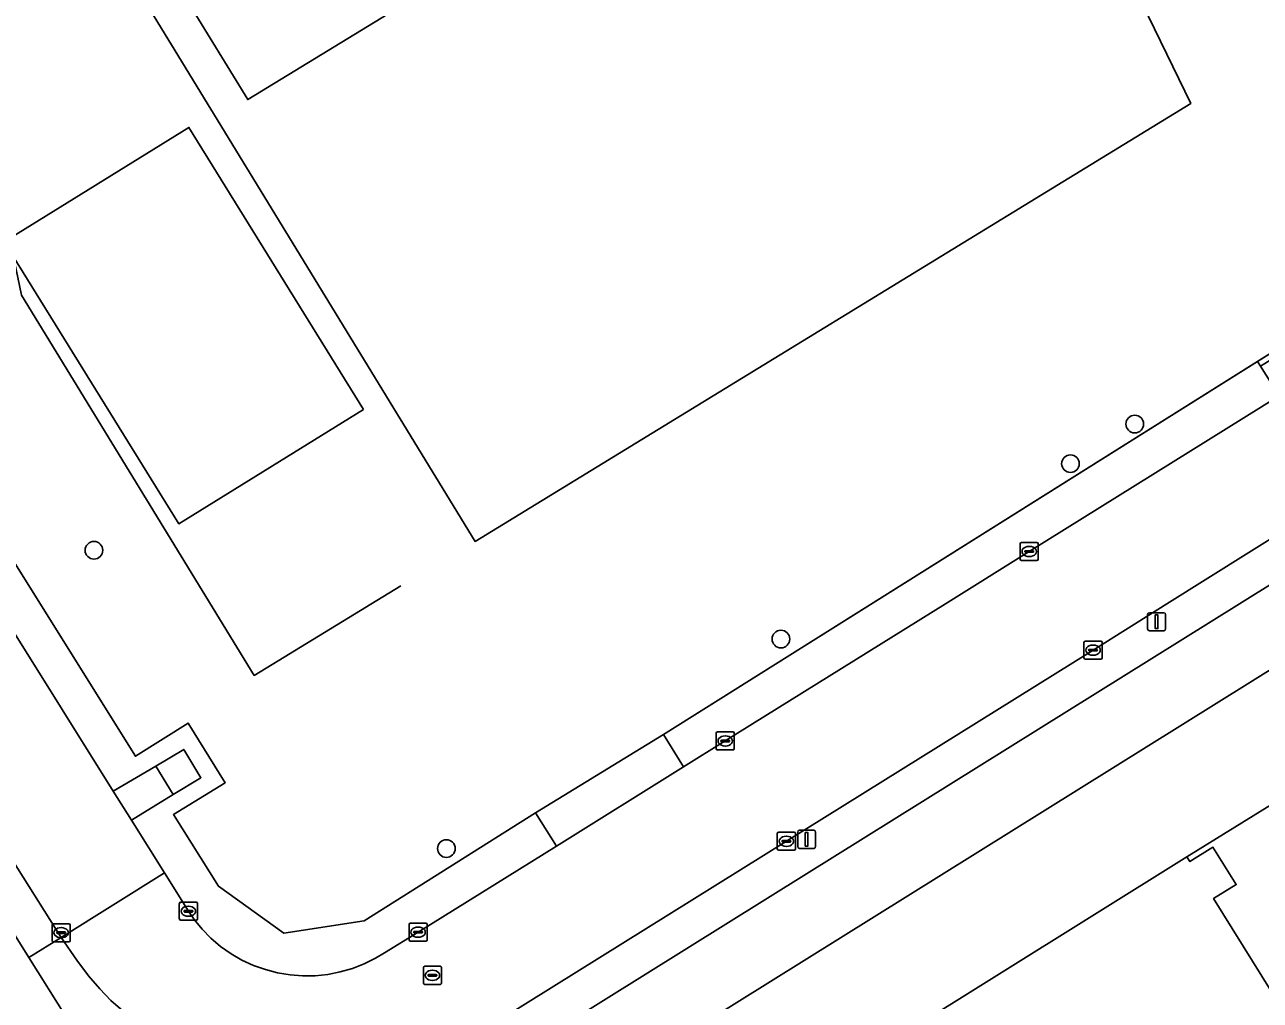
# Model space of a CAD drawing. Extents: x 158835 to 160077, y 386387 to 387778.
# Drawn here: x 159066.6 to 159135, y 387228.1 to 387282.1 of the extents above; entities that cross this region are included whole.
import ezdxf

# ---------------------------------------------------------------- set-up
doc = ezdxf.new("R2010")
doc.units = 0
for name, color, linetype in [('IMGEO_Boom', 7, 'Continuous'), ('IMGEO_Erf', 7, 'Continuous'), ('IMGEO_Groenvoorziening', 7, 'Continuous'), ('IMGEO_Hek', 7, 'Continuous'), ('IMGEO_Kolk', 7, 'Continuous'), ('IMGEO_Lage_trafo', 7, 'Continuous'), ('IMGEO_Lichtmast', 7, 'Continuous'), ('IMGEO_Muur', 7, 'Continuous'), ('IMGEO_Pand', 7, 'Continuous'), ('IMGEO_Pand_vergunning_verleend', 7, 'Continuous'), ('IMGEO_Parkeervlak_open', 7, 'Continuous'), ('IMGEO_Rijbaan_lokaal_open', 7, 'Continuous'), ('IMGEO_Rioolput', 7, 'Continuous'), ('IMGEO_Voetpad_open', 7, 'Continuous')]:
    doc.layers.add(name, color=color, linetype=linetype)

msp = doc.modelspace()

# ---------------------------------------------------------------- linework, layer by layer
at = {"layer": 'IMGEO_Boom'}
for centre in [(159128.058, 387259.952), (159124.5, 387257.758), (159070.445, 387252.962), (159108.471, 387248.049), (159089.951, 387236.452)]:
    msp.add_circle(centre, 0.489, dxfattribs=at)
at = {"layer": 'IMGEO_Erf'}
msp.add_lwpolyline([(159113.737, 387314.386), (159072.213, 387288.938), (159078.959, 387277.913), (159119.127, 387302.434), (159118.037, 387304.677), (159115.624, 387307.015), (159117.002, 387307.662)], close=True, dxfattribs=at)
for points in [[(159071.003, 387223.773), (159066.842, 387230.412), (159054.627, 387250)], [(159145.092, 387209.65), (159145.636, 387209.985), (159140.894, 387217.61), (159141.438, 387217.946), (159136.691, 387225.58), (159137.243, 387225.92), (159132.417, 387233.681), (159133.677, 387234.46), (159132.383, 387236.528), (159131.111, 387235.732), (159130.948, 387235.993), (159115.305, 387226.239), (159117.264, 387222.535), (159115.134, 387221.408), (159113.262, 387224.971), (159103.609, 387218.957), (159108.363, 387211.335), (159111.515, 387206.217), (159114.671, 387201.124), (159114.404, 387200.958), (159117.648, 387195.911), (159115.333, 387194.473), (159118.51, 387189.38)]]:
    msp.add_lwpolyline(points, dxfattribs=at)
at = {"layer": 'IMGEO_Groenvoorziening'}
for points in [[(159122.554, 387326.3), (159120.93, 387330.003), (159112.087, 387351.461), (159111.223, 387350.914), (159120.947, 387325.983), (159132.639, 387301.404), (159144.696, 387277.152), (159141.337, 387268.603), (159136.701, 387264.574), (159134.852, 387263.413), (159135.019, 387263.148), (159135.256, 387263.296), (159138.199, 387265.127), (159139.205, 387265.837)], [(159065.869, 387248.674), (159071.516, 387239.631), (159073.874, 387241.007), (159075.414, 387241.938), (159076.362, 387240.372), (159074.822, 387239.44), (159072.518, 387238.027), (159074.344, 387235.102), (159075.67, 387232.979), (159075.986, 387232.522), (159076.431, 387231.982), (159076.923, 387231.484), (159077.458, 387231.032), (159078.031, 387230.629), (159078.637, 387230.279), (159079.272, 387229.985), (159079.931, 387229.749), (159080.609, 387229.572), (159081.299, 387229.457), (159081.997, 387229.404), (159082.697, 387229.414), (159083.394, 387229.485), (159084.081, 387229.619), (159084.753, 387229.814), (159085.405, 387230.068), (159086.032, 387230.379), (159086.522, 387230.674), (159088.386, 387231.824), (159096.046, 387236.591), (159094.887, 387238.437), (159085.4, 387232.453), (159080.956, 387231.77), (159077.333, 387234.362), (159074.839, 387238.335), (159077.711, 387240.092), (159075.665, 387243.384), (159072.742, 387241.559), (159039.774, 387294.306)], [(159086.64, 387218.318), (159089.329, 387214.01), (159091.098, 387211.176), (159096.184, 387214.339), (159092.832, 387219.703), (159136.296, 387246.811), (159139.679, 387241.4), (159144.958, 387244.669), (159142.098, 387250), (159140.03, 387253.854), (159133.853, 387250), (159109.893, 387235.05), (159087.554, 387221.126)]]:
    msp.add_lwpolyline(points, dxfattribs=at)
for points in [[(159122.22, 387252.896), (159136.048, 387261.509), (159135.019, 387263.148), (159134.852, 387263.413), (159101.97, 387242.767), (159103.084, 387240.97), (159105.391, 387242.406), (159117.574, 387250)], [(159115.305, 387226.239), (159130.948, 387235.993), (159139.679, 387241.4), (159136.296, 387246.811), (159092.832, 387219.703), (159096.184, 387214.339), (159103.609, 387218.957), (159113.262, 387224.971)]]:
    msp.add_lwpolyline(points, close=True, dxfattribs=at)
at = {"layer": 'IMGEO_Hek'}
for points in [[(159111.223, 387350.914), (159120.947, 387325.983), (159132.639, 387301.404), (159144.696, 387277.152), (159141.337, 387268.603), (159136.701, 387264.574), (159101.97, 387242.767)], [(159094.887, 387238.437), (159085.4, 387232.453), (159080.956, 387231.77), (159077.333, 387234.362), (159074.839, 387238.335), (159077.711, 387240.092), (159075.665, 387243.384), (159072.742, 387241.559), (159039.774, 387294.306)]]:
    msp.add_lwpolyline(points, dxfattribs=at)
at = {"layer": 'IMGEO_Kolk'}
for p, q in [((159121.718, 387252.471), (159121.718, 387253.323)), ((159121.793, 387253.397), (159122.645, 387253.397)), ((159122.719, 387253.323), (159122.719, 387252.471)), ((159121.977, 387252.891), (159121.977, 387252.903)), ((159122.415, 387252.854), (159122.017, 387252.854)), ((159122.02, 387252.94), (159122.418, 387252.94)), ((159122.206, 387253.177), (159122.231, 387253.177)), ((159122.461, 387252.903), (159122.461, 387252.891)), ((159122.645, 387252.397), (159121.793, 387252.397)), ((159122.229, 387252.617), (159122.204, 387252.617)), ((159125.247, 387247.009), (159125.247, 387247.861)), ((159125.322, 387247.935), (159126.174, 387247.935)), ((159126.248, 387247.861), (159126.248, 387247.009)), ((159125.506, 387247.429), (159125.506, 387247.441)), ((159125.944, 387247.392), (159125.546, 387247.392)), ((159125.549, 387247.478), (159125.947, 387247.478)), ((159125.735, 387247.715), (159125.76, 387247.715)), ((159125.99, 387247.441), (159125.99, 387247.429)), ((159126.174, 387246.935), (159125.322, 387246.935)), ((159125.758, 387247.155), (159125.733, 387247.155)), ((159104.889, 387241.982), (159104.889, 387242.834)), ((159104.964, 387242.908), (159105.816, 387242.908)), ((159105.148, 387242.402), (159105.148, 387242.414)), ((159105.191, 387242.451), (159105.589, 387242.451)), ((159105.377, 387242.688), (159105.402, 387242.688)), ((159105.632, 387242.414), (159105.632, 387242.402)), ((159105.89, 387242.834), (159105.89, 387241.982)), ((159105.816, 387241.908), (159104.964, 387241.908)), ((159105.586, 387242.365), (159105.188, 387242.365)), ((159105.4, 387242.128), (159105.375, 387242.128)), ((159108.272, 387236.428), (159108.272, 387237.28)), ((159108.347, 387237.354), (159109.199, 387237.354)), ((159108.76, 387237.134), (159108.785, 387237.134)), ((159109.273, 387237.28), (159109.273, 387236.428)), ((159109.199, 387236.354), (159108.347, 387236.354)), ((159108.531, 387236.848), (159108.531, 387236.86)), ((159108.969, 387236.811), (159108.571, 387236.811)), ((159108.574, 387236.897), (159108.972, 387236.897)), ((159108.783, 387236.574), (159108.758, 387236.574)), ((159109.015, 387236.86), (159109.015, 387236.848)), ((159075.17, 387232.554), (159075.17, 387233.406)), ((159075.245, 387233.48), (159076.097, 387233.48)), ((159075.429, 387232.974), (159075.429, 387232.986)), ((159075.867, 387232.937), (159075.469, 387232.937)), ((159075.472, 387233.023), (159075.87, 387233.023)), ((159075.658, 387233.26), (159075.683, 387233.26)), ((159075.913, 387232.986), (159075.913, 387232.974)), ((159076.171, 387233.406), (159076.171, 387232.554)), ((159068.132, 387231.367), (159068.132, 387232.219)), ((159068.207, 387232.293), (159069.059, 387232.293)), ((159069.133, 387232.219), (159069.133, 387231.367)), ((159076.097, 387232.48), (159075.245, 387232.48)), ((159075.681, 387232.7), (159075.656, 387232.7)), ((159087.885, 387231.399), (159087.885, 387232.251)), ((159087.96, 387232.325), (159088.812, 387232.325)), ((159088.886, 387232.251), (159088.886, 387231.399)), ((159068.391, 387231.787), (159068.391, 387231.799)), ((159068.829, 387231.75), (159068.431, 387231.75)), ((159068.434, 387231.836), (159068.832, 387231.836)), ((159068.643, 387231.513), (159068.618, 387231.513)), ((159068.62, 387232.073), (159068.645, 387232.073)), ((159068.875, 387231.799), (159068.875, 387231.787)), ((159088.144, 387231.819), (159088.144, 387231.831)), ((159088.582, 387231.782), (159088.184, 387231.782)), ((159088.187, 387231.868), (159088.585, 387231.868)), ((159088.396, 387231.545), (159088.371, 387231.545)), ((159088.373, 387232.105), (159088.398, 387232.105)), ((159088.628, 387231.831), (159088.628, 387231.819)), ((159069.059, 387231.293), (159068.207, 387231.293)), ((159088.812, 387231.325), (159087.96, 387231.325))]:
    msp.add_line(p, q, dxfattribs=at)
for points in [[(159121.718, 387252.471), (159121.718, 387253.323)], [(159121.793, 387253.397), (159122.645, 387253.397)], [(159122.719, 387253.323), (159122.719, 387252.471)], [(159122.645, 387252.397), (159121.793, 387252.397)], [(159125.247, 387247.009), (159125.247, 387247.861)], [(159125.322, 387247.935), (159126.174, 387247.935)], [(159126.248, 387247.861), (159126.248, 387247.009)], [(159126.174, 387246.935), (159125.322, 387246.935)], [(159104.889, 387241.982), (159104.889, 387242.834)], [(159104.964, 387242.908), (159105.816, 387242.908)], [(159105.89, 387242.834), (159105.89, 387241.982)], [(159105.816, 387241.908), (159104.964, 387241.908)], [(159108.272, 387236.428), (159108.272, 387237.28)], [(159108.347, 387237.354), (159109.199, 387237.354)], [(159109.273, 387237.28), (159109.273, 387236.428)], [(159109.199, 387236.354), (159108.347, 387236.354)], [(159075.17, 387232.554), (159075.17, 387233.406)], [(159075.245, 387233.48), (159076.097, 387233.48)], [(159076.171, 387233.406), (159076.171, 387232.554)], [(159068.132, 387231.367), (159068.132, 387232.219)], [(159068.207, 387232.293), (159069.059, 387232.293)], [(159069.133, 387232.219), (159069.133, 387231.367)], [(159076.097, 387232.48), (159075.245, 387232.48)], [(159087.885, 387231.399), (159087.885, 387232.251)], [(159087.96, 387232.325), (159088.812, 387232.325)], [(159088.886, 387232.251), (159088.886, 387231.399)], [(159069.059, 387231.293), (159068.207, 387231.293)], [(159088.812, 387231.325), (159087.96, 387231.325)]]:
    msp.add_lwpolyline(points, dxfattribs=at)
for centre, radius, start, end in [((159121.795, 387253.321), 0.0765, 91.55205, 178.44795), ((159121.795, 387253.321), 0.0765, 91.55205, 178.44795), ((159122.643, 387253.321), 0.0765, 1.55205, 88.44795), ((159122.643, 387253.321), 0.0765, 1.55205, 88.44795), ((159122.017, 387252.9), 0.0403, 85.87752, 175.75265), ((159122.014, 387252.89), 0.0366, 178.93798, 274.71019), ((159122.418, 387252.897), 0.043, 264.86636, 352.45326), ((159122.422, 387252.902), 0.0386, 1.73085, 96.63898), ((159121.795, 387252.473), 0.0765, 181.55205, 268.44795), ((159121.795, 387252.473), 0.0765, 181.55205, 268.44795), ((159122.643, 387252.473), 0.0765, 271.55205, 358.44795), ((159122.643, 387252.473), 0.0765, 271.55205, 358.44795), ((159125.324, 387247.859), 0.0765, 91.55205, 178.44795), ((159125.324, 387247.859), 0.0765, 91.55205, 178.44795), ((159126.172, 387247.859), 0.0765, 1.55205, 88.44795), ((159126.172, 387247.859), 0.0765, 1.55205, 88.44795), ((159125.546, 387247.438), 0.0403, 85.87752, 175.75265), ((159125.543, 387247.428), 0.0366, 178.93798, 274.71019), ((159125.947, 387247.435), 0.043, 264.86636, 352.45326), ((159125.951, 387247.44), 0.0386, 1.73085, 96.63898), ((159125.324, 387247.011), 0.0765, 181.55205, 268.44795), ((159125.324, 387247.011), 0.0765, 181.55205, 268.44795), ((159126.172, 387247.011), 0.0765, 271.55205, 358.44795), ((159126.172, 387247.011), 0.0765, 271.55205, 358.44795), ((159104.966, 387242.832), 0.0765, 91.55205, 178.44795), ((159104.966, 387242.832), 0.0765, 91.55205, 178.44795), ((159105.188, 387242.411), 0.0403, 85.87752, 175.75265), ((159105.185, 387242.401), 0.0366, 178.93798, 274.71019), ((159105.589, 387242.408), 0.043, 264.86636, 352.45326), ((159105.593, 387242.413), 0.0386, 1.73085, 96.63898), ((159105.814, 387242.832), 0.0765, 1.55205, 88.44795), ((159105.814, 387242.832), 0.0765, 1.55205, 88.44795), ((159104.966, 387241.984), 0.0765, 181.55205, 268.44795), ((159104.966, 387241.984), 0.0765, 181.55205, 268.44795), ((159105.814, 387241.984), 0.0765, 271.55205, 358.44795), ((159105.814, 387241.984), 0.0765, 271.55205, 358.44795), ((159108.349, 387237.278), 0.0765, 91.55205, 178.44795), ((159108.349, 387237.278), 0.0765, 91.55205, 178.44795), ((159109.197, 387237.278), 0.0765, 1.55205, 88.44795), ((159109.197, 387237.278), 0.0765, 1.55205, 88.44795), ((159108.349, 387236.43), 0.0765, 181.55205, 268.44795), ((159108.349, 387236.43), 0.0765, 181.55205, 268.44795), ((159108.571, 387236.857), 0.0403, 85.87752, 175.75265), ((159108.568, 387236.847), 0.0366, 178.93798, 274.71019), ((159108.972, 387236.854), 0.043, 264.86636, 352.45326), ((159108.976, 387236.859), 0.0386, 1.73085, 96.63898), ((159109.197, 387236.43), 0.0765, 271.55205, 358.44795), ((159109.197, 387236.43), 0.0765, 271.55205, 358.44795), ((159075.247, 387233.404), 0.0765, 91.55205, 178.44795), ((159075.247, 387233.404), 0.0765, 91.55205, 178.44795), ((159075.469, 387232.983), 0.0403, 85.87752, 175.75265), ((159075.466, 387232.973), 0.0366, 178.93798, 274.71019), ((159075.87, 387232.98), 0.043, 264.86636, 352.45326), ((159075.874, 387232.985), 0.0386, 1.73085, 96.63898), ((159076.095, 387233.404), 0.0765, 1.55205, 88.44795), ((159076.095, 387233.404), 0.0765, 1.55205, 88.44795), ((159068.209, 387232.217), 0.0765, 91.55205, 178.44795), ((159068.209, 387232.217), 0.0765, 91.55205, 178.44795), ((159069.057, 387232.217), 0.0765, 1.55205, 88.44795), ((159069.057, 387232.217), 0.0765, 1.55205, 88.44795), ((159075.247, 387232.556), 0.0765, 181.55205, 268.44795), ((159075.247, 387232.556), 0.0765, 181.55205, 268.44795), ((159076.095, 387232.556), 0.0765, 271.55205, 358.44795), ((159076.095, 387232.556), 0.0765, 271.55205, 358.44795), ((159087.962, 387232.249), 0.0765, 91.55205, 178.44795), ((159087.962, 387232.249), 0.0765, 91.55205, 178.44795), ((159088.81, 387232.249), 0.0765, 1.55205, 88.44795), ((159088.81, 387232.249), 0.0765, 1.55205, 88.44795), ((159068.431, 387231.796), 0.0403, 85.87752, 175.75265), ((159068.428, 387231.786), 0.0366, 178.93798, 274.71019), ((159068.832, 387231.793), 0.043, 264.86636, 352.45326), ((159068.836, 387231.798), 0.0386, 1.73085, 96.63898), ((159088.184, 387231.828), 0.0403, 85.87752, 175.75265), ((159088.181, 387231.818), 0.0366, 178.93798, 274.71019), ((159088.585, 387231.825), 0.043, 264.86636, 352.45326), ((159088.589, 387231.83), 0.0386, 1.73085, 96.63898), ((159068.209, 387231.369), 0.0765, 181.55205, 268.44795), ((159068.209, 387231.369), 0.0765, 181.55205, 268.44795), ((159069.057, 387231.369), 0.0765, 271.55205, 358.44795), ((159069.057, 387231.369), 0.0765, 271.55205, 358.44795), ((159087.962, 387231.401), 0.0765, 181.55205, 268.44795), ((159087.962, 387231.401), 0.0765, 181.55205, 268.44795), ((159088.81, 387231.401), 0.0765, 271.55205, 358.44795), ((159088.81, 387231.401), 0.0765, 271.55205, 358.44795)]:
    msp.add_arc(centre, radius, start, end, dxfattribs=at)
for centre, major_axis, ratio, start_param, end_param in [((159122.205, 387252.897), (-0.387, 0.002), 0.722429, 4.712389, 7.853982), ((159122.23, 387252.897), (-0.39, 0.002), 0.717154, 1.570796, 4.712389), ((159125.734, 387247.435), (-0.387, 0.002), 0.722429, 4.712389, 7.853982), ((159125.759, 387247.435), (-0.39, 0.002), 0.717154, 1.570796, 4.712389), ((159105.376, 387242.408), (-0.387, 0.002), 0.722429, 4.712389, 7.853982), ((159105.401, 387242.408), (-0.39, 0.002), 0.717154, 1.570796, 4.712389), ((159108.759, 387236.854), (-0.387, 0.002), 0.722429, 4.712389, 7.853982), ((159108.784, 387236.854), (-0.39, 0.002), 0.717154, 1.570796, 4.712389), ((159075.657, 387232.98), (-0.387, 0.002), 0.722429, 4.712389, 7.853982), ((159075.682, 387232.98), (-0.39, 0.002), 0.717154, 1.570796, 4.712389), ((159068.619, 387231.793), (-0.387, 0.002), 0.722429, 4.712389, 7.853982), ((159068.644, 387231.793), (-0.39, 0.002), 0.717154, 1.570796, 4.712389), ((159088.372, 387231.825), (-0.387, 0.002), 0.722429, 4.712389, 7.853982), ((159088.397, 387231.825), (-0.39, 0.002), 0.717154, 1.570796, 4.712389)]:
    msp.add_ellipse(centre, major_axis=major_axis, ratio=ratio, start_param=start_param, end_param=end_param, dxfattribs=at)
at = {"layer": 'IMGEO_Lage_trafo'}
msp.add_lwpolyline([(159076.362, 387240.372), (159075.414, 387241.938), (159073.874, 387241.007), (159074.822, 387239.44)], close=True, dxfattribs=at)
at = {"layer": 'IMGEO_Lichtmast'}
for p, q in [((159128.772, 387248.608), (159128.772, 387249.408)), ((159128.772, 387249.408), (159128.772, 387248.608)), ((159128.872, 387249.508), (159129.662, 387249.508)), ((159129.662, 387249.508), (159128.872, 387249.508)), ((159129.762, 387249.408), (159129.762, 387248.608)), ((159129.762, 387248.608), (159129.762, 387249.408)), ((159129.662, 387248.508), (159128.872, 387248.508)), ((159128.872, 387248.508), (159129.662, 387248.508)), ((159109.4, 387236.564), (159109.4, 387237.364)), ((159109.4, 387237.364), (159109.4, 387236.564)), ((159109.5, 387237.464), (159110.29, 387237.464)), ((159110.29, 387237.464), (159109.5, 387237.464)), ((159110.39, 387237.364), (159110.39, 387236.564)), ((159110.39, 387236.564), (159110.39, 387237.364)), ((159110.29, 387236.464), (159109.5, 387236.464)), ((159109.5, 387236.464), (159110.29, 387236.464))]:
    msp.add_line(p, q, dxfattribs=at)
for points in [[(159129.192, 387249.383), (159129.342, 387249.383), (159129.342, 387248.633), (159129.192, 387248.633), (159129.192, 387249.383)], [(159109.82, 387237.339), (159109.97, 387237.339), (159109.97, 387236.589), (159109.82, 387236.589), (159109.82, 387237.339)]]:
    msp.add_lwpolyline(points, dxfattribs=at)
for centre, start, end in [((159128.872, 387249.408), 90, 180), ((159128.872, 387249.408), 90, 180), ((159129.662, 387249.408), 0, 90), ((159129.662, 387249.408), 360, 90), ((159128.872, 387248.608), 180, 270), ((159128.872, 387248.608), 180, 270), ((159129.662, 387248.608), 270, 0), ((159129.662, 387248.608), 270, 0), ((159109.5, 387237.364), 90, 180), ((159109.5, 387237.364), 90, 180), ((159110.29, 387237.364), 0, 90), ((159110.29, 387237.364), 360, 90), ((159109.5, 387236.564), 180, 270), ((159109.5, 387236.564), 180, 270), ((159110.29, 387236.564), 270, 0), ((159110.29, 387236.564), 270, 0)]:
    msp.add_arc(centre, 0.1, start, end, dxfattribs=at)
at = {"layer": 'IMGEO_Muur'}
msp.add_lwpolyline([(159058.345, 387280.343), (159064.197, 387270.743), (159065.491, 387271.599), (159066.434, 387267.078), (159079.318, 387246.035), (159087.437, 387250.995)], dxfattribs=at)
at = {"layer": 'IMGEO_Pand'}
for points in [[(159078.959, 387277.913), (159072.213, 387288.938), (159113.737, 387314.386), (159107.384, 387327.45), (159086.152, 387314.485), (159087.038, 387313.034), (159083.966, 387311.158), (159083.08, 387312.609), (159050.694, 387292.811), (159058.345, 387280.343), (159070.581, 387287.744), (159091.538, 387253.454), (159131.157, 387277.704), (159119.127, 387302.434)], [(159142.791, 387236.423), (159139.679, 387241.4), (159130.948, 387235.993), (159131.111, 387235.732), (159132.383, 387236.528), (159133.677, 387234.46), (159132.417, 387233.681), (159137.243, 387225.92), (159145.436, 387230.971), (159147.476, 387232.229), (159145.434, 387235.519), (159143.937, 387234.59)]]:
    msp.add_lwpolyline(points, close=True, dxfattribs=at)
at = {"layer": 'IMGEO_Pand_vergunning_verleend'}
msp.add_lwpolyline([(159085.364, 387260.761), (159075.137, 387254.429), (159065.473, 387270.036), (159075.701, 387276.368)], close=True, dxfattribs=at)
at = {"layer": 'IMGEO_Parkeervlak_open'}
for points in [[(159120.947, 387325.983), (159111.223, 387350.914), (159109.779, 387350.001), (159074.994, 387328.981), (159037.08, 387305.417), (159034.114, 387303.581), (159036.88, 387299.094), (159039.774, 387294.306), (159072.742, 387241.559), (159075.665, 387243.384), (159077.711, 387240.092), (159074.839, 387238.335), (159077.333, 387234.362), (159080.956, 387231.77), (159085.4, 387232.453), (159094.887, 387238.437), (159101.97, 387242.767), (159134.852, 387263.413), (159136.701, 387264.574), (159141.337, 387268.603), (159144.696, 387277.152), (159132.639, 387301.404)], [(159086.152, 387314.485), (159107.384, 387327.45), (159113.737, 387314.386), (159117.002, 387307.662), (159115.624, 387307.015), (159118.037, 387304.677), (159119.127, 387302.434), (159131.157, 387277.704), (159091.538, 387253.454), (159070.581, 387287.744), (159058.345, 387280.343), (159050.694, 387292.811), (159083.08, 387312.609)]]:
    msp.add_lwpolyline(points, close=True, dxfattribs=at)
at = {"layer": 'IMGEO_Rijbaan_lokaal_open'}
for points in [[(159039.158, 387278.7), (159050.955, 387259.801), (159061.351, 387243.04), (159068.629, 387231.533), (159074.344, 387235.102), (159072.518, 387238.027), (159071.516, 387239.631), (159065.869, 387248.674)], [(159136.048, 387261.509), (159122.22, 387252.896), (159117.574, 387250), (159105.391, 387242.406), (159103.084, 387240.97), (159096.046, 387236.591), (159088.386, 387231.824), (159086.522, 387230.674), (159086.032, 387230.379), (159085.405, 387230.068), (159084.753, 387229.814), (159084.081, 387229.619), (159083.394, 387229.485), (159082.697, 387229.414), (159081.997, 387229.404), (159081.299, 387229.457), (159080.609, 387229.572), (159079.931, 387229.749), (159079.272, 387229.985), (159078.637, 387230.279), (159078.031, 387230.629), (159077.458, 387231.032), (159076.923, 387231.484), (159076.431, 387231.982), (159075.986, 387232.522), (159075.67, 387232.979), (159074.344, 387235.102), (159068.629, 387231.533), (159069.505, 387230.278), (159070.151, 387229.406), (159070.765, 387228.694), (159071.37, 387228.047)], [(159089.183, 387224.671), (159091.926, 387226.365), (159108.773, 387236.856), (159125.747, 387247.436), (159129.839, 387250), (159141.038, 387257.016)]]:
    msp.add_lwpolyline(points, dxfattribs=at)
at = {"layer": 'IMGEO_Rioolput'}
for p, q in [((159088.677, 387229.007), (159088.677, 387229.859)), ((159088.752, 387229.933), (159089.604, 387229.933)), ((159088.936, 387229.427), (159088.936, 387229.439)), ((159089.374, 387229.39), (159088.976, 387229.39)), ((159088.979, 387229.476), (159089.377, 387229.476)), ((159089.165, 387229.713), (159089.19, 387229.713)), ((159089.42, 387229.439), (159089.42, 387229.427)), ((159089.678, 387229.859), (159089.678, 387229.007)), ((159089.604, 387228.933), (159088.752, 387228.933)), ((159089.188, 387229.153), (159089.163, 387229.153))]:
    msp.add_line(p, q, dxfattribs=at)
for points in [[(159088.677, 387229.007), (159088.677, 387229.859)], [(159088.752, 387229.933), (159089.604, 387229.933)], [(159089.678, 387229.859), (159089.678, 387229.007)], [(159089.604, 387228.933), (159088.752, 387228.933)]]:
    msp.add_lwpolyline(points, dxfattribs=at)
for centre, radius, start, end in [((159088.754, 387229.857), 0.0765, 91.55205, 178.44795), ((159088.754, 387229.857), 0.0765, 91.55205, 178.44795), ((159088.976, 387229.436), 0.0403, 85.87752, 175.75265), ((159088.973, 387229.426), 0.0366, 178.93798, 274.71019), ((159089.377, 387229.433), 0.043, 264.86636, 352.45326), ((159089.381, 387229.438), 0.0386, 1.73085, 96.63898), ((159089.602, 387229.857), 0.0765, 1.55205, 88.44795), ((159089.602, 387229.857), 0.0765, 1.55205, 88.44795), ((159088.754, 387229.009), 0.0765, 181.55205, 268.44795), ((159088.754, 387229.009), 0.0765, 181.55205, 268.44795), ((159089.602, 387229.009), 0.0765, 271.55205, 358.44795), ((159089.602, 387229.009), 0.0765, 271.55205, 358.44795)]:
    msp.add_arc(centre, radius, start, end, dxfattribs=at)
for centre, major_axis, ratio, start_param, end_param in [((159089.164, 387229.433), (-0.387, 0.002), 0.722429, 4.712389, 7.853982), ((159089.189, 387229.433), (-0.39, 0.002), 0.717154, 1.570796, 4.712389)]:
    msp.add_ellipse(centre, major_axis=major_axis, ratio=ratio, start_param=start_param, end_param=end_param, dxfattribs=at)
at = {"layer": 'IMGEO_Voetpad_open'}
for points in [[(159133.853, 387250), (159140.03, 387253.854), (159142.033, 387255.094), (159141.038, 387257.016), (159129.839, 387250), (159125.747, 387247.436), (159108.773, 387236.856), (159091.926, 387226.365), (159089.183, 387224.671)], [(159054.627, 387250), (159066.842, 387230.412), (159068.629, 387231.533), (159061.351, 387243.04)], [(159081.692, 387219.033), (159082.229, 387218.18), (159087.359, 387221.064), (159087.554, 387221.126), (159109.893, 387235.05), (159133.853, 387250)], [(159068.629, 387231.533), (159066.842, 387230.412), (159071.003, 387223.773), (159074.13, 387225.753)], [(159073.771, 387226.034), (159073.398, 387226.312), (159071.37, 387228.047), (159070.765, 387228.694), (159070.151, 387229.406), (159069.505, 387230.278), (159068.629, 387231.533)]]:
    msp.add_lwpolyline(points, dxfattribs=at)
for points in [[(159103.084, 387240.97), (159101.97, 387242.767), (159094.887, 387238.437), (159096.046, 387236.591)], [(159072.518, 387238.027), (159074.822, 387239.44), (159073.874, 387241.007), (159071.516, 387239.631)]]:
    msp.add_lwpolyline(points, close=True, dxfattribs=at)

doc.saveas('drawing.dxf')
